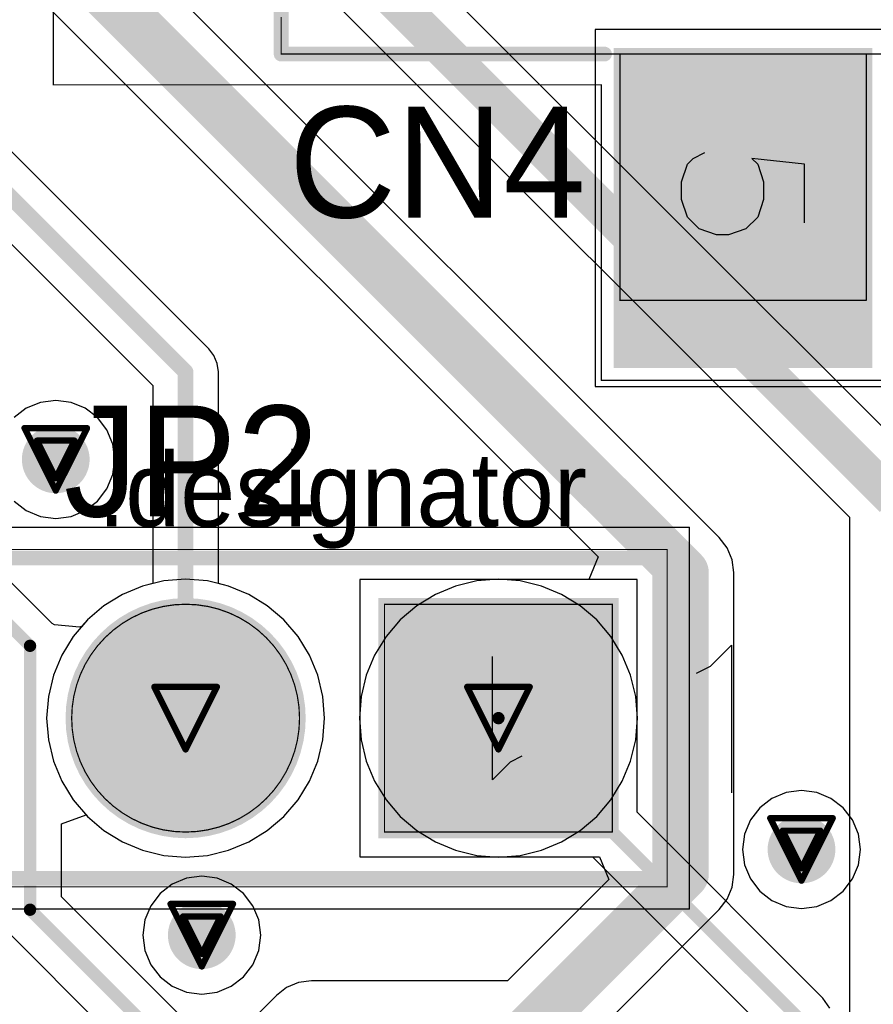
# Model space of a CAD drawing. Header units: millimetres. Extents: x 138 to 555, y 26 to 334.
# Tile 452 of 656: x 230.7 to 237.63, y 287.79 to 295.79. Entities that reach past the tile are written whole.
import ezdxf

# ---------------------------------------------------------------- set-up
doc = ezdxf.new("R2010")
doc.units = ezdxf.units.MM
for name, color, linetype in [('BottomLayer', 5, 'Continuous'), ('BottomSolder', 6, 'Continuous'), ('DrillDrawing', 1, 'Continuous'), ('Mechanical20', 56, 'Continuous'), ('Mechanical27', 56, 'Continuous'), ('MidLayer1', 16, 'Continuous'), ('MidLayer2', 76, 'Continuous'), ('MidLayer3', 90, 'Continuous'), ('MidLayer4', 156, 'Continuous'), ('MultiLayer', 9, 'Continuous'), ('PadHoleLayer', 156, 'Continuous'), ('TopLayer', 1, 'Continuous'), ('TopOverlay', 2, 'Continuous'), ('TopPaste', 8, 'Continuous'), ('TopSolder', 216, 'Continuous'), ('ViaHoleLayer', 16, 'Continuous')]:
    doc.layers.add(name, color=color, linetype=linetype)

# ---------------------------------------------------------------- blocks, each defined once
blk = doc.blocks.new('CON_SAMTEC_TSW_103_07_F_S_797')
at = {"layer": 'BottomLayer', "const_width": 0.925}
for points in [[(-0.4625, 0, 1), (0.4625, 0, 1)], [(2.0775, 0, 1), (3.0025, 0, 1)]]:
    blk.add_lwpolyline(points, format="xyb", close=True, dxfattribs=at)
at = {"layer": 'BottomLayer'}
blk.add_solid([(-3.465, -0.925), (-1.615, -0.925), (-3.465, 0.925), (-1.615, 0.925)], dxfattribs=at)
at = {"layer": 'BottomSolder', "const_width": 0.975}
for points in [[(-0.4875, 0, 1), (0.4875, 0, 1)], [(2.0525, 0, 1), (3.0275, 0, 1)]]:
    blk.add_lwpolyline(points, format="xyb", close=True, dxfattribs=at)
at = {"layer": 'BottomSolder'}
blk.add_solid([(-3.515, -0.975), (-1.565, -0.975), (-3.515, 0.975), (-1.565, 0.975)], dxfattribs=at)
at = {"layer": 'Mechanical20', "const_width": 0.01}
for points in [[(-4.09, 1.55), (-4.09, -1.55)], [(4.09, 1.55), (-4.09, 1.55)], [(4.09, 1.55), (4.09, -1.55)], [(4.09, -1.55), (-4.09, -1.55)]]:
    blk.add_lwpolyline(points, dxfattribs=at)
at = {"layer": 'Mechanical20', "const_width": 0.005}
for points in [[(-4.0925, 1.55, 1), (-4.0875, 1.55, 1)], [(-4.0925, 1.55, 1), (-4.0875, 1.55, 1)], [(4.0875, 1.55, 1), (4.0925, 1.55, 1)], [(4.0875, 1.55, 1), (4.0925, 1.55, 1)], [(-4.0925, -1.55, 1), (-4.0875, -1.55, 1)], [(-4.0925, -1.55, 1), (-4.0875, -1.55, 1)], [(4.0875, -1.55, 1), (4.0925, -1.55, 1)], [(4.0875, -1.55, 1), (4.0925, -1.55, 1)]]:
    blk.add_lwpolyline(points, format="xyb", close=True, dxfattribs=at)
at = {"layer": 'Mechanical27'}
for p, q in [((-2.6348, 0.357), (-2.492, 0.4998)), ((-2.492, 0.4998), (-2.492, -0.5)), ((-2.73, 0.3094), (-2.6348, 0.357))]:
    blk.add_line(p, q, dxfattribs=at)
at = {"layer": 'Mechanical27', "const_width": 0.01}
for points in [[(-3.91, 1.37), (-3.91, -1.37)], [(3.91, 1.37), (-3.91, 1.37)], [(3.91, 1.37), (3.91, -1.37)], [(-1.615, 0.925), (-3.465, 0.925)], [(-3.465, 0.925), (-3.465, -0.925)], [(-1.615, 0.925), (-1.615, -0.925)], [(-1.615, -0.925), (-3.465, -0.925)], [(3.91, -1.37), (-3.91, -1.37)]]:
    blk.add_lwpolyline(points, dxfattribs=at)
at = {"layer": 'Mechanical27'}
for points, const_width in [([(-3.9125, 1.37, 1), (-3.9075, 1.37, 1)], 0.005), ([(-3.9125, 1.37, 1), (-3.9075, 1.37, 1)], 0.005), ([(3.9075, 1.37, 1), (3.9125, 1.37, 1)], 0.005), ([(3.9075, 1.37, 1), (3.9125, 1.37, 1)], 0.005), ([(-3.4675, 0.925, 1), (-3.4625, 0.925, 1)], 0.005), ([(-3.4675, 0.925, 1), (-3.4625, 0.925, 1)], 0.005), ([(-1.6175, 0.925, 1), (-1.6125, 0.925, 1)], 0.005), ([(-1.6175, 0.925, 1), (-1.6125, 0.925, 1)], 0.005), ([(0.925, 0, 1), (-0.925, 0, 1)], 0.01), ([(3.465, 0, 1), (1.615, 0, 1)], 0.01), ([(-0.9275, 0, 1), (-0.9225, 0, 1)], 0.005), ([(0.9225, 0, 1), (0.9275, 0, 1)], 0.005), ([(1.6125, 0, 1), (1.6175, 0, 1)], 0.005), ([(3.4625, 0, 1), (3.4675, 0, 1)], 0.005), ([(-3.4675, -0.925, 1), (-3.4625, -0.925, 1)], 0.005), ([(-3.4675, -0.925, 1), (-3.4625, -0.925, 1)], 0.005), ([(-1.6175, -0.925, 1), (-1.6125, -0.925, 1)], 0.005), ([(-1.6175, -0.925, 1), (-1.6125, -0.925, 1)], 0.005), ([(-3.9125, -1.37, 1), (-3.9075, -1.37, 1)], 0.005), ([(-3.9125, -1.37, 1), (-3.9075, -1.37, 1)], 0.005), ([(3.9075, -1.37, 1), (3.9125, -1.37, 1)], 0.005), ([(3.9075, -1.37, 1), (3.9125, -1.37, 1)], 0.005)]:
    blk.add_lwpolyline(points, format="xyb", close=True, dxfattribs=dict(at, const_width=const_width))
at = {"layer": 'MidLayer1', "const_width": 0.925}
for points in [[(-3.0025, 0, 1), (-2.0775, 0, 1)], [(-0.4625, 0, 1), (0.4625, 0, 1)], [(2.0775, 0, 1), (3.0025, 0, 1)]]:
    blk.add_lwpolyline(points, format="xyb", close=True, dxfattribs=at)
at = {"layer": 'MidLayer2', "const_width": 0.925}
for points in [[(-3.0025, 0, 1), (-2.0775, 0, 1)], [(-0.4625, 0, 1), (0.4625, 0, 1)], [(2.0775, 0, 1), (3.0025, 0, 1)]]:
    blk.add_lwpolyline(points, format="xyb", close=True, dxfattribs=at)
at = {"layer": 'MidLayer3', "const_width": 0.925}
for points in [[(-3.0025, 0, 1), (-2.0775, 0, 1)], [(-0.4625, 0, 1), (0.4625, 0, 1)], [(2.0775, 0, 1), (3.0025, 0, 1)]]:
    blk.add_lwpolyline(points, format="xyb", close=True, dxfattribs=at)
at = {"layer": 'MidLayer4', "const_width": 0.925}
for points in [[(-3.0025, 0, 1), (-2.0775, 0, 1)], [(-0.4625, 0, 1), (0.4625, 0, 1)], [(2.0775, 0, 1), (3.0025, 0, 1)]]:
    blk.add_lwpolyline(points, format="xyb", close=True, dxfattribs=at)
at = {"layer": 'MultiLayer', "const_width": 0.925}
for points in [[(-0.4625, 0, 1), (0.4625, 0, 1)], [(2.0775, 0, 1), (3.0025, 0, 1)]]:
    blk.add_lwpolyline(points, format="xyb", close=True, dxfattribs=at)
at = {"layer": 'PadHoleLayer', "const_width": 0.5}
for points in [[(-2.79, 0, 1), (-2.29, 0, 1)], [(-0.25, 0, 1), (0.25, 0, 1)], [(2.29, 0, 1), (2.79, 0, 1)]]:
    blk.add_lwpolyline(points, format="xyb", close=True, dxfattribs=at)
at = {"layer": 'TopLayer', "const_width": 0.925}
for points in [[(-0.4625, 0, 1), (0.4625, 0, 1)], [(2.0775, 0, 1), (3.0025, 0, 1)]]:
    blk.add_lwpolyline(points, format="xyb", close=True, dxfattribs=at)
at = {"layer": 'TopLayer'}
blk.add_solid([(-3.465, -0.925), (-1.615, -0.925), (-3.465, 0.925), (-1.615, 0.925)], dxfattribs=at)
at = {"layer": 'TopOverlay'}
for p, q in [((-4.4326, -0.5927), (-4.4326, 0.6071)), ((-4.147, -0.3641), (-4.2613, -0.4213)), ((-4.2613, -0.4213), (-4.4326, -0.5927))]:
    blk.add_line(p, q, dxfattribs=at)
at = {"layer": 'TopOverlay', "const_width": 0.12}
for points in [[(-3.85, 1.3), (-3.85, -1.3)], [(3.85, 1.3), (-3.85, 1.3)], [(3.85, 1.3), (3.85, -1.3)], [(3.85, -1.3), (-3.85, -1.3)]]:
    blk.add_lwpolyline(points, dxfattribs=at)
at = {"layer": 'TopOverlay', "const_width": 0.06}
for points in [[(-3.88, 1.3, 1), (-3.82, 1.3, 1)], [(-3.88, 1.3, 1), (-3.82, 1.3, 1)], [(3.82, 1.3, 1), (3.88, 1.3, 1)], [(3.82, 1.3, 1), (3.88, 1.3, 1)], [(-3.88, -1.3, 1), (-3.82, -1.3, 1)], [(-3.88, -1.3, 1), (-3.82, -1.3, 1)], [(3.82, -1.3, 1), (3.88, -1.3, 1)], [(3.82, -1.3, 1), (3.88, -1.3, 1)]]:
    blk.add_lwpolyline(points, format="xyb", close=True, dxfattribs=at)
at = {"layer": 'TopSolder', "const_width": 0.975}
for points in [[(-0.4875, 0, 1), (0.4875, 0, 1)], [(2.0525, 0, 1), (3.0275, 0, 1)]]:
    blk.add_lwpolyline(points, format="xyb", close=True, dxfattribs=at)
at = {"layer": 'TopSolder'}
blk.add_solid([(-3.515, -0.975), (-1.565, -0.975), (-3.515, 0.975), (-1.565, 0.975)], dxfattribs=at)
blk = doc.blocks.new('CON_PHONE_JACK_3P5_HY_PJ3028B_807')
at = {"layer": 'Mechanical20', "const_width": 0.01}
for points in [[(18.65, -0.125), (18.65, 1.9)], [(18.65, -0.4), (18.65, -0.125)], [(16.25, -4.85), (16.25, -0.4)], [(18.65, -0.4), (16.25, -0.4)], [(16.25, -4.85), (-1.05, -4.85)]]:
    blk.add_lwpolyline(points, dxfattribs=at)
at = {"layer": 'Mechanical20', "const_width": 0.005}
for points in [[(18.6475, -0.125, 1), (18.6525, -0.125, 1)], [(18.6475, -0.125, 1), (18.6525, -0.125, 1)], [(16.2475, -0.4, 1), (16.2525, -0.4, 1)], [(16.2475, -0.4, 1), (16.2525, -0.4, 1)], [(18.6475, -0.4, 1), (18.6525, -0.4, 1)], [(18.6475, -0.4, 1), (18.6525, -0.4, 1)], [(16.2475, -4.85, 1), (16.2525, -4.85, 1)], [(16.2475, -4.85, 1), (16.2525, -4.85, 1)]]:
    blk.add_lwpolyline(points, format="xyb", close=True, dxfattribs=at)
at = {"layer": 'Mechanical27'}
for p, q in [((16.8952, 1.2498), (16.8476, 0.8213)), ((17.3713, 1.2498), (16.8952, 1.2498)), ((16.8952, 0.8689), (17.038, 0.9165)), ((17.038, 0.9165), (17.1809, 0.9165)), ((17.1809, 0.9165), (17.3237, 0.8689)), ((16.8476, 0.8213), (16.8952, 0.8689)), ((17.3237, 0.8689), (17.4189, 0.7737)), ((17.4189, 0.7737), (17.4665, 0.6309)), ((17.4665, 0.6309), (17.4665, 0.5357)), ((17.4665, 0.5357), (17.4189, 0.3928)), ((16.8476, 0.3452), (16.8, 0.4404)), ((16.8952, 0.2976), (16.8476, 0.3452)), ((17.4189, 0.3928), (17.3237, 0.2976)), ((17.038, 0.25), (16.8952, 0.2976)), ((17.1809, 0.25), (17.038, 0.25)), ((17.3237, 0.2976), (17.1809, 0.25))]:
    blk.add_line(p, q, dxfattribs=at)
at = {"layer": 'Mechanical27', "const_width": 0.01}
for points in [[(16, -3), (16, 2.5)], [(18, 1.75), (16, 1.75)], [(18, -0.25), (18, 1.75)], [(18, -0.25), (16, -0.25)], [(16, -3), (15.7, -3)]]:
    blk.add_lwpolyline(points, dxfattribs=at)
at = {"layer": 'Mechanical27', "const_width": 0.005}
for points in [[(15.9975, 1.75, 1), (16.0025, 1.75, 1)], [(17.9975, 1.75, 1), (18.0025, 1.75, 1)], [(17.9975, 1.75, 1), (18.0025, 1.75, 1)], [(15.9975, -0.25, 1), (16.0025, -0.25, 1)], [(17.9975, -0.25, 1), (18.0025, -0.25, 1)], [(17.9975, -0.25, 1), (18.0025, -0.25, 1)], [(15.9975, -3, 1), (16.0025, -3, 1)], [(15.9975, -3, 1), (16.0025, -3, 1)]]:
    blk.add_lwpolyline(points, format="xyb", close=True, dxfattribs=at)
at = {"layer": 'TopLayer'}
blk.add_solid([(18.5, -0.25), (18.5, 1.75), (16, -0.25), (16, 1.75)], dxfattribs=at)
at = {"layer": 'TopOverlay', "const_width": 0.12}
for points in [[(16, -3), (16, -0.375)], [(16, -3), (14.325, -3)]]:
    blk.add_lwpolyline(points, dxfattribs=at)
at = {"layer": 'TopOverlay', "const_width": 0.06}
for points in [[(15.97, -0.375, 1), (16.03, -0.375, 1)], [(15.97, -3, 1), (16.03, -3, 1)], [(15.97, -3, 1), (16.03, -3, 1)]]:
    blk.add_lwpolyline(points, format="xyb", close=True, dxfattribs=at)
at = {"layer": 'TopPaste'}
blk.add_solid([(18.5, -0.25), (18.5, 1.75), (16, -0.25), (16, 1.75)], dxfattribs=at)
at = {"layer": 'TopSolder'}
blk.add_solid([(18.55, -0.3), (18.55, 1.8), (15.95, -0.3), (15.95, 1.8)], dxfattribs=at)

msp = doc.modelspace()

# ---------------------------------------------------------------- linework, layer by layer
at = {"layer": 'BottomLayer'}
for p, q in [((236.3776, 291.5815), (229.6507, 298.3084)), ((228.962, 297.856), (235.3937, 291.4242)), ((238.0371, 292.1436), (233.5395, 296.6412)), ((233.0403, 296.142), (237.4345, 291.7478)), ((237.4345, 291.7478), (237.4345, 285.3606)), ((236.4417, 291.4979), (236.3776, 291.5815)), ((236.482, 291.4006), (236.4417, 291.4979)), ((235.3937, 291.4242), (235.3172, 291.2395)), ((236.4958, 291.2962), (236.482, 291.4006)), ((231.8681, 291.229), (231.6959, 291.1877)), ((232.0446, 291.2429), (231.8681, 291.229)), ((232.2212, 291.229), (232.0446, 291.2429)), ((232.3934, 291.1877), (232.2212, 291.229)), ((235.3172, 291.2395), (233.4596, 291.2395)), ((233.4596, 291.2395), (233.4596, 288.9895)), ((236.4958, 288.8451), (236.4958, 291.2962)), ((231.6959, 291.1877), (231.5323, 291.1199)), ((232.557, 291.1199), (232.3934, 291.1877)), ((231.5323, 291.1199), (231.3813, 291.0274)), ((232.708, 291.0274), (232.557, 291.1199)), ((231.3813, 291.0274), (231.2467, 290.9124)), ((232.8426, 290.9124), (232.708, 291.0274)), ((231.2467, 290.9124), (231.1317, 290.7778)), ((232.9576, 290.7778), (232.8426, 290.9124)), ((231.1317, 290.7778), (231.0392, 290.6268)), ((233.0501, 290.6268), (232.9576, 290.7778)), ((231.0392, 290.6268), (230.9714, 290.4632)), ((233.1179, 290.4632), (233.0501, 290.6268)), ((230.9714, 290.4632), (230.9301, 290.291)), ((233.1592, 290.291), (233.1179, 290.4632)), ((230.9301, 290.291), (230.9162, 290.1145)), ((233.1731, 290.1145), (233.1592, 290.291)), ((230.9162, 290.1145), (230.9301, 289.9379)), ((233.1592, 289.9379), (233.1731, 290.1145)), ((230.9301, 289.9379), (230.9714, 289.7657)), ((233.1179, 289.7657), (233.1592, 289.9379)), ((230.9714, 289.7657), (231.0392, 289.6021)), ((233.0501, 289.6021), (233.1179, 289.7657)), ((231.0392, 289.6021), (231.1317, 289.4511)), ((232.9576, 289.4511), (233.0501, 289.6021)), ((231.1317, 289.4511), (231.2467, 289.3165)), ((232.8426, 289.3165), (232.9576, 289.4511)), ((231.2467, 289.3165), (231.3813, 289.2015)), ((232.708, 289.2015), (232.8426, 289.3165)), ((231.3813, 289.2015), (231.5323, 289.109)), ((232.557, 289.109), (232.708, 289.2015)), ((231.5323, 289.109), (231.6959, 289.0412)), ((232.3934, 289.0412), (232.557, 289.109)), ((231.6959, 289.0412), (231.8681, 288.9999)), ((231.8681, 288.9999), (232.0446, 288.986)), ((232.0446, 288.986), (232.2212, 288.9999)), ((232.2212, 288.9999), (232.3934, 289.0412)), ((233.4596, 288.9895), (235.4048, 288.9895)), ((235.4048, 288.9895), (235.4813, 288.8047)), ((236.482, 288.7407), (236.4958, 288.8451)), ((235.4813, 288.8047), (234.6582, 287.9816)), ((236.4417, 288.6434), (236.482, 288.7407)), ((236.3776, 288.5598), (236.4417, 288.6434)), ((235.1106, 287.2928), (236.3776, 288.5598)), ((232.9621, 287.9678), (232.8648, 287.9275)), ((233.0666, 287.9816), (232.9621, 287.9678)), ((234.6582, 287.9816), (233.0666, 287.9816)), ((232.7813, 287.8634), (231.7594, 286.8415)), ((232.8648, 287.9275), (232.7813, 287.8634))]:
    msp.add_line(p, q, dxfattribs=at)
for points, const_width in [([(229.2473, 298.1413), (236.0923, 291.2962)], 0.4), ([(233.0358, 296.6457), (237.7875, 291.894)], 0.3), ([(236.0923, 288.8451), (236.0923, 291.2962)], 0.4), ([(234.8253, 287.5781), (236.0923, 288.8451)], 0.4)]:
    msp.add_lwpolyline(points, dxfattribs=dict(at, const_width=const_width))
for points, const_width in [([(230.8528, 292.216, 1), (231.1278, 292.216, 1)], 0.275), ([(235.9923, 291.2962, 1), (236.1923, 291.2962, 1)], 0.2), ([(235.9923, 291.2962, 1), (236.1923, 291.2962, 1)], 0.2), ([(236.9074, 289.0483, 1), (237.1824, 289.0483, 1)], 0.275), ([(235.9923, 288.8451, 1), (236.1923, 288.8451, 1)], 0.2), ([(235.9923, 288.8451, 1), (236.1923, 288.8451, 1)], 0.2), ([(232.0384, 288.3518, 1), (232.3134, 288.3518, 1)], 0.275)]:
    msp.add_lwpolyline(points, format="xyb", close=True, dxfattribs=dict(at, const_width=const_width))
at = {"layer": 'DrillDrawing', "const_width": 0.0508}
for points in [[(230.7363, 292.47), (231.2443, 292.47)], [(230.7363, 292.47), (230.9903, 291.962)], [(230.9903, 291.962), (231.2443, 292.47)], [(230.8379, 292.3684), (231.1427, 292.3684)], [(230.8379, 292.3684), (230.9903, 292.0636)], [(230.9903, 292.0636), (231.1427, 292.3684)], [(231.7906, 290.3685), (232.2986, 290.3685)], [(231.7906, 290.3685), (232.0446, 289.8605)], [(232.0446, 289.8605), (232.2986, 290.3685)], [(234.3306, 290.3685), (234.8386, 290.3685)], [(234.3306, 290.3685), (234.5846, 289.8605)], [(234.5846, 289.8605), (234.8386, 290.3685)], [(236.7909, 289.3023), (237.2989, 289.3023)], [(236.7909, 289.3023), (237.0449, 288.7943)], [(237.0449, 288.7943), (237.2989, 289.3023)], [(236.8925, 289.2007), (237.1973, 289.2007)], [(236.8925, 289.2007), (237.0449, 288.8959)], [(237.0449, 288.8959), (237.1973, 289.2007)], [(231.9219, 288.6058), (232.4299, 288.6058)], [(231.9219, 288.6058), (232.1759, 288.0978)], [(232.1759, 288.0978), (232.4299, 288.6058)], [(232.0235, 288.5042), (232.3283, 288.5042)], [(232.0235, 288.5042), (232.1759, 288.1994)], [(232.1759, 288.1994), (232.3283, 288.5042)]]:
    msp.add_lwpolyline(points, dxfattribs=at)
at = {"layer": 'DrillDrawing', "const_width": 0.0254}
for points in [[(230.7236, 292.47, 1), (230.749, 292.47, 1)], [(230.7236, 292.47, 1), (230.749, 292.47, 1)], [(231.2316, 292.47, 1), (231.257, 292.47, 1)], [(231.2316, 292.47, 1), (231.257, 292.47, 1)], [(230.8252, 292.3684, 1), (230.8506, 292.3684, 1)], [(230.8252, 292.3684, 1), (230.8506, 292.3684, 1)], [(231.13, 292.3684, 1), (231.1554, 292.3684, 1)], [(231.13, 292.3684, 1), (231.1554, 292.3684, 1)], [(230.9776, 292.0636, 1), (231.003, 292.0636, 1)], [(230.9776, 292.0636, 1), (231.003, 292.0636, 1)], [(230.9776, 291.962, 1), (231.003, 291.962, 1)], [(230.9776, 291.962, 1), (231.003, 291.962, 1)], [(231.7779, 290.3685, 1), (231.8033, 290.3685, 1)], [(231.7779, 290.3685, 1), (231.8033, 290.3685, 1)], [(232.2859, 290.3685, 1), (232.3113, 290.3685, 1)], [(232.2859, 290.3685, 1), (232.3113, 290.3685, 1)], [(234.3179, 290.3685, 1), (234.3433, 290.3685, 1)], [(234.3179, 290.3685, 1), (234.3433, 290.3685, 1)], [(234.8259, 290.3685, 1), (234.8513, 290.3685, 1)], [(234.8259, 290.3685, 1), (234.8513, 290.3685, 1)], [(232.0319, 289.8605, 1), (232.0573, 289.8605, 1)], [(232.0319, 289.8605, 1), (232.0573, 289.8605, 1)], [(234.5719, 289.8605, 1), (234.5973, 289.8605, 1)], [(234.5719, 289.8605, 1), (234.5973, 289.8605, 1)], [(236.7782, 289.3023, 1), (236.8036, 289.3023, 1)], [(236.7782, 289.3023, 1), (236.8036, 289.3023, 1)], [(237.2862, 289.3023, 1), (237.3116, 289.3023, 1)], [(237.2862, 289.3023, 1), (237.3116, 289.3023, 1)], [(236.8798, 289.2007, 1), (236.9052, 289.2007, 1)], [(236.8798, 289.2007, 1), (236.9052, 289.2007, 1)], [(237.1846, 289.2007, 1), (237.21, 289.2007, 1)], [(237.1846, 289.2007, 1), (237.21, 289.2007, 1)], [(237.0322, 288.8959, 1), (237.0576, 288.8959, 1)], [(237.0322, 288.8959, 1), (237.0576, 288.8959, 1)], [(237.0322, 288.7943, 1), (237.0576, 288.7943, 1)], [(237.0322, 288.7943, 1), (237.0576, 288.7943, 1)], [(231.9092, 288.6058, 1), (231.9346, 288.6058, 1)], [(231.9092, 288.6058, 1), (231.9346, 288.6058, 1)], [(232.4172, 288.6058, 1), (232.4426, 288.6058, 1)], [(232.4172, 288.6058, 1), (232.4426, 288.6058, 1)], [(232.0108, 288.5042, 1), (232.0362, 288.5042, 1)], [(232.0108, 288.5042, 1), (232.0362, 288.5042, 1)], [(232.3156, 288.5042, 1), (232.341, 288.5042, 1)], [(232.3156, 288.5042, 1), (232.341, 288.5042, 1)], [(232.1632, 288.1994, 1), (232.1886, 288.1994, 1)], [(232.1632, 288.1994, 1), (232.1886, 288.1994, 1)], [(232.1632, 288.0978, 1), (232.1886, 288.0978, 1)], [(232.1632, 288.0978, 1), (232.1886, 288.0978, 1)]]:
    msp.add_lwpolyline(points, format="xyb", close=True, dxfattribs=at)
at = {"layer": 'MidLayer1'}
for p, q in [((230.8663, 292.6788), (230.7507, 292.6309)), ((230.9903, 292.6951), (230.8663, 292.6788)), ((231.1143, 292.6788), (230.9903, 292.6951)), ((231.2298, 292.6309), (231.1143, 292.6788)), ((230.7507, 292.6309), (230.6515, 292.5548)), ((231.3291, 292.5548), (231.2298, 292.6309)), ((231.4052, 292.4556), (231.3291, 292.5548)), ((231.4531, 292.34), (231.4052, 292.4556)), ((231.4694, 292.216), (231.4531, 292.34)), ((231.4531, 292.092), (231.4694, 292.216)), ((231.4052, 291.9765), (231.4531, 292.092)), ((231.3291, 291.8773), (231.4052, 291.9765)), ((230.6515, 291.8773), (230.7507, 291.8011)), ((231.2298, 291.8011), (231.3291, 291.8773)), ((230.7507, 291.8011), (230.8663, 291.7533)), ((231.1143, 291.7533), (231.2298, 291.8011)), ((230.8663, 291.7533), (230.9903, 291.7369)), ((230.9903, 291.7369), (231.1143, 291.7533)), ((231.8681, 291.229), (231.6959, 291.1877)), ((232.0446, 291.2429), (231.8681, 291.229)), ((232.2212, 291.229), (232.0446, 291.2429)), ((232.3934, 291.1877), (232.2212, 291.229)), ((234.4081, 291.229), (234.2359, 291.1877)), ((234.5846, 291.2429), (234.4081, 291.229)), ((234.7612, 291.229), (234.5846, 291.2429)), ((234.9334, 291.1877), (234.7612, 291.229)), ((231.6959, 291.1877), (231.5323, 291.1199)), ((232.557, 291.1199), (232.3934, 291.1877)), ((234.2359, 291.1877), (234.0723, 291.1199)), ((235.097, 291.1199), (234.9334, 291.1877)), ((231.5323, 291.1199), (231.3813, 291.0274)), ((232.708, 291.0274), (232.557, 291.1199)), ((234.0723, 291.1199), (233.9213, 291.0274)), ((235.248, 291.0274), (235.097, 291.1199)), ((231.3813, 291.0274), (231.2467, 290.9124)), ((232.8426, 290.9124), (232.708, 291.0274)), ((233.9213, 291.0274), (233.7867, 290.9124)), ((235.3826, 290.9124), (235.248, 291.0274)), ((231.2467, 290.9124), (231.1317, 290.7778)), ((232.9576, 290.7778), (232.8426, 290.9124)), ((233.7867, 290.9124), (233.6717, 290.7778)), ((235.4976, 290.7778), (235.3826, 290.9124)), ((231.1317, 290.7778), (231.0392, 290.6268)), ((233.0501, 290.6268), (232.9576, 290.7778)), ((233.6717, 290.7778), (233.5792, 290.6268)), ((235.5901, 290.6268), (235.4976, 290.7778)), ((231.0392, 290.6268), (230.9714, 290.4632)), ((233.1179, 290.4632), (233.0501, 290.6268)), ((233.5792, 290.6268), (233.5114, 290.4632)), ((235.6579, 290.4632), (235.5901, 290.6268)), ((230.9714, 290.4632), (230.9301, 290.291)), ((233.1592, 290.291), (233.1179, 290.4632)), ((233.5114, 290.4632), (233.4701, 290.291)), ((235.6992, 290.291), (235.6579, 290.4632)), ((230.9301, 290.291), (230.9162, 290.1145)), ((233.1731, 290.1145), (233.1592, 290.291)), ((233.4701, 290.291), (233.4562, 290.1145)), ((235.7131, 290.1145), (235.6992, 290.291)), ((230.9162, 290.1145), (230.9301, 289.9379)), ((233.1592, 289.9379), (233.1731, 290.1145)), ((233.4562, 290.1145), (233.4701, 289.9379)), ((235.6992, 289.9379), (235.7131, 290.1145)), ((230.9301, 289.9379), (230.9714, 289.7657)), ((233.1179, 289.7657), (233.1592, 289.9379)), ((233.4701, 289.9379), (233.5114, 289.7657)), ((235.6579, 289.7657), (235.6992, 289.9379)), ((230.9714, 289.7657), (231.0392, 289.6021)), ((233.0501, 289.6021), (233.1179, 289.7657)), ((233.5114, 289.7657), (233.5792, 289.6021)), ((235.5901, 289.6021), (235.6579, 289.7657)), ((231.0392, 289.6021), (231.1317, 289.4511)), ((232.9576, 289.4511), (233.0501, 289.6021)), ((233.5792, 289.6021), (233.6717, 289.4511)), ((235.4976, 289.4511), (235.5901, 289.6021)), ((236.8054, 289.4632), (236.7061, 289.387)), ((236.9209, 289.511), (236.8054, 289.4632)), ((237.0449, 289.5274), (236.9209, 289.511)), ((237.1689, 289.511), (237.0449, 289.5274)), ((237.2845, 289.4632), (237.1689, 289.511)), ((237.3837, 289.387), (237.2845, 289.4632)), ((231.1317, 289.4511), (231.2467, 289.3165)), ((232.8426, 289.3165), (232.9576, 289.4511)), ((233.6717, 289.4511), (233.7867, 289.3165)), ((235.3826, 289.3165), (235.4976, 289.4511)), ((236.7061, 289.387), (236.63, 289.2878)), ((237.4598, 289.2878), (237.3837, 289.387)), ((231.2467, 289.3165), (231.3813, 289.2015)), ((232.708, 289.2015), (232.8426, 289.3165)), ((233.7867, 289.3165), (233.9213, 289.2015)), ((235.248, 289.2015), (235.3826, 289.3165)), ((236.63, 289.2878), (236.5821, 289.1723)), ((237.5077, 289.1723), (237.4598, 289.2878)), ((231.3813, 289.2015), (231.5323, 289.109)), ((232.557, 289.109), (232.708, 289.2015)), ((233.9213, 289.2015), (234.0723, 289.109)), ((235.097, 289.109), (235.248, 289.2015)), ((236.5821, 289.1723), (236.5658, 289.0483)), ((237.524, 289.0483), (237.5077, 289.1723)), ((231.5323, 289.109), (231.6959, 289.0412)), ((232.3934, 289.0412), (232.557, 289.109)), ((234.0723, 289.109), (234.2359, 289.0412)), ((234.9334, 289.0412), (235.097, 289.109)), ((231.6959, 289.0412), (231.8681, 288.9999)), ((231.8681, 288.9999), (232.0446, 288.986)), ((232.0446, 288.986), (232.2212, 288.9999)), ((232.2212, 288.9999), (232.3934, 289.0412)), ((234.2359, 289.0412), (234.4081, 288.9999)), ((234.4081, 288.9999), (234.5846, 288.986)), ((234.5846, 288.986), (234.7612, 288.9999)), ((234.7612, 288.9999), (234.9334, 289.0412)), ((236.5658, 289.0483), (236.5821, 288.9243)), ((237.5077, 288.9243), (237.524, 289.0483)), ((236.5821, 288.9243), (236.63, 288.8087)), ((237.4598, 288.8087), (237.5077, 288.9243)), ((232.1759, 288.8309), (232.0519, 288.8146)), ((232.2999, 288.8146), (232.1759, 288.8309)), ((231.9363, 288.7667), (231.8371, 288.6906)), ((232.0519, 288.8146), (231.9363, 288.7667)), ((232.4154, 288.7667), (232.2999, 288.8146)), ((232.5147, 288.6906), (232.4154, 288.7667)), ((236.63, 288.8087), (236.7061, 288.7095)), ((237.3837, 288.7095), (237.4598, 288.8087)), ((231.8371, 288.6906), (231.761, 288.5913)), ((232.5908, 288.5913), (232.5147, 288.6906)), ((236.7061, 288.7095), (236.8054, 288.6334)), ((237.2845, 288.6334), (237.3837, 288.7095)), ((231.761, 288.5913), (231.7131, 288.4758)), ((232.6387, 288.4758), (232.5908, 288.5913)), ((236.8054, 288.6334), (236.9209, 288.5855)), ((236.9209, 288.5855), (237.0449, 288.5692)), ((237.0449, 288.5692), (237.1689, 288.5855)), ((237.1689, 288.5855), (237.2845, 288.6334)), ((231.7131, 288.4758), (231.6968, 288.3518)), ((232.655, 288.3518), (232.6387, 288.4758)), ((231.6968, 288.3518), (231.7131, 288.2278)), ((232.6387, 288.2278), (232.655, 288.3518)), ((231.7131, 288.2278), (231.761, 288.1122)), ((232.5908, 288.1122), (232.6387, 288.2278)), ((231.761, 288.1122), (231.8371, 288.013)), ((232.5147, 288.013), (232.5908, 288.1122)), ((231.8371, 288.013), (231.9363, 287.9369)), ((232.4154, 287.9369), (232.5147, 288.013)), ((231.9363, 287.9369), (232.0519, 287.889)), ((232.0519, 287.889), (232.1759, 287.8727)), ((232.1759, 287.8727), (232.2999, 287.889)), ((232.2999, 287.889), (232.4154, 287.9369))]:
    msp.add_line(p, q, dxfattribs=at)
at = {"layer": 'MidLayer1', "const_width": 0.275}
for points in [[(230.8528, 292.216, 1), (231.1278, 292.216, 1)], [(236.9074, 289.0483, 1), (237.1824, 289.0483, 1)], [(232.0384, 288.3518, 1), (232.3134, 288.3518, 1)]]:
    msp.add_lwpolyline(points, format="xyb", close=True, dxfattribs=at)
at = {"layer": 'MidLayer2'}
for p, q in [((231.8681, 291.229), (231.6959, 291.1877)), ((232.0446, 291.2429), (231.8681, 291.229)), ((232.2212, 291.229), (232.0446, 291.2429)), ((232.3934, 291.1877), (232.2212, 291.229)), ((234.4081, 291.229), (234.2359, 291.1877)), ((234.5846, 291.2429), (234.4081, 291.229)), ((234.7612, 291.229), (234.5846, 291.2429)), ((234.9334, 291.1877), (234.7612, 291.229)), ((231.6959, 291.1877), (231.5323, 291.1199)), ((232.557, 291.1199), (232.3934, 291.1877)), ((234.2359, 291.1877), (234.0723, 291.1199)), ((235.097, 291.1199), (234.9334, 291.1877)), ((231.5323, 291.1199), (231.3813, 291.0274)), ((232.708, 291.0274), (232.557, 291.1199)), ((234.0723, 291.1199), (233.9213, 291.0274)), ((235.248, 291.0274), (235.097, 291.1199)), ((231.3813, 291.0274), (231.2467, 290.9124)), ((232.8426, 290.9124), (232.708, 291.0274)), ((233.9213, 291.0274), (233.7867, 290.9124)), ((235.3826, 290.9124), (235.248, 291.0274)), ((231.2467, 290.9124), (231.1317, 290.7778)), ((232.9576, 290.7778), (232.8426, 290.9124)), ((233.7867, 290.9124), (233.6717, 290.7778)), ((235.4976, 290.7778), (235.3826, 290.9124)), ((231.1317, 290.7778), (231.0392, 290.6268)), ((233.0501, 290.6268), (232.9576, 290.7778)), ((233.6717, 290.7778), (233.5792, 290.6268)), ((235.5901, 290.6268), (235.4976, 290.7778)), ((231.0392, 290.6268), (230.9714, 290.4632)), ((233.1179, 290.4632), (233.0501, 290.6268)), ((233.5792, 290.6268), (233.5114, 290.4632)), ((235.6579, 290.4632), (235.5901, 290.6268)), ((230.9714, 290.4632), (230.9301, 290.291)), ((233.1592, 290.291), (233.1179, 290.4632)), ((233.5114, 290.4632), (233.4701, 290.291)), ((235.6992, 290.291), (235.6579, 290.4632)), ((230.9301, 290.291), (230.9162, 290.1145)), ((233.1731, 290.1145), (233.1592, 290.291)), ((233.4701, 290.291), (233.4562, 290.1145)), ((235.7131, 290.1145), (235.6992, 290.291)), ((230.9162, 290.1145), (230.9301, 289.9379)), ((233.1592, 289.9379), (233.1731, 290.1145)), ((233.4562, 290.1145), (233.4701, 289.9379)), ((235.6992, 289.9379), (235.7131, 290.1145)), ((230.9301, 289.9379), (230.9714, 289.7657)), ((233.1179, 289.7657), (233.1592, 289.9379)), ((233.4701, 289.9379), (233.5114, 289.7657)), ((235.6579, 289.7657), (235.6992, 289.9379)), ((230.9714, 289.7657), (231.0392, 289.6021)), ((233.0501, 289.6021), (233.1179, 289.7657)), ((233.5114, 289.7657), (233.5792, 289.6021)), ((235.5901, 289.6021), (235.6579, 289.7657)), ((231.0392, 289.6021), (231.1317, 289.4511)), ((232.9576, 289.4511), (233.0501, 289.6021)), ((233.5792, 289.6021), (233.6717, 289.4511)), ((235.4976, 289.4511), (235.5901, 289.6021)), ((231.1317, 289.4511), (231.2467, 289.3165)), ((232.8426, 289.3165), (232.9576, 289.4511)), ((233.6717, 289.4511), (233.7867, 289.3165)), ((235.3826, 289.3165), (235.4976, 289.4511)), ((231.2467, 289.3165), (231.3813, 289.2015)), ((232.708, 289.2015), (232.8426, 289.3165)), ((233.7867, 289.3165), (233.9213, 289.2015)), ((235.248, 289.2015), (235.3826, 289.3165)), ((231.3813, 289.2015), (231.5323, 289.109)), ((232.557, 289.109), (232.708, 289.2015)), ((233.9213, 289.2015), (234.0723, 289.109)), ((235.097, 289.109), (235.248, 289.2015)), ((231.5323, 289.109), (231.6959, 289.0412)), ((232.3934, 289.0412), (232.557, 289.109)), ((234.0723, 289.109), (234.2359, 289.0412)), ((234.9334, 289.0412), (235.097, 289.109)), ((231.6959, 289.0412), (231.8681, 288.9999)), ((231.8681, 288.9999), (232.0446, 288.986)), ((232.0446, 288.986), (232.2212, 288.9999)), ((232.2212, 288.9999), (232.3934, 289.0412)), ((234.2359, 289.0412), (234.4081, 288.9999)), ((234.4081, 288.9999), (234.5846, 288.986)), ((234.5846, 288.986), (234.7612, 288.9999)), ((234.7612, 288.9999), (234.9334, 289.0412))]:
    msp.add_line(p, q, dxfattribs=at)
at = {"layer": 'MidLayer2', "const_width": 0.275}
for points in [[(230.8528, 292.216, 1), (231.1278, 292.216, 1)], [(236.9074, 289.0483, 1), (237.1824, 289.0483, 1)], [(232.0384, 288.3518, 1), (232.3134, 288.3518, 1)]]:
    msp.add_lwpolyline(points, format="xyb", close=True, dxfattribs=at)
at = {"layer": 'MidLayer3'}
for p, q in [((231.8681, 291.229), (231.6959, 291.1877)), ((232.0446, 291.2429), (231.8681, 291.229)), ((232.2212, 291.229), (232.0446, 291.2429)), ((232.3934, 291.1877), (232.2212, 291.229)), ((234.4081, 291.229), (234.2359, 291.1877)), ((234.5846, 291.2429), (234.4081, 291.229)), ((234.7612, 291.229), (234.5846, 291.2429)), ((234.9334, 291.1877), (234.7612, 291.229)), ((231.6959, 291.1877), (231.5323, 291.1199)), ((232.557, 291.1199), (232.3934, 291.1877)), ((234.2359, 291.1877), (234.0723, 291.1199)), ((235.097, 291.1199), (234.9334, 291.1877)), ((231.5323, 291.1199), (231.3813, 291.0274)), ((232.708, 291.0274), (232.557, 291.1199)), ((234.0723, 291.1199), (233.9213, 291.0274)), ((235.248, 291.0274), (235.097, 291.1199)), ((231.3813, 291.0274), (231.2467, 290.9124)), ((232.8426, 290.9124), (232.708, 291.0274)), ((233.9213, 291.0274), (233.7867, 290.9124)), ((235.3826, 290.9124), (235.248, 291.0274)), ((231.2467, 290.9124), (231.1317, 290.7778)), ((232.9576, 290.7778), (232.8426, 290.9124)), ((233.7867, 290.9124), (233.6717, 290.7778)), ((235.4976, 290.7778), (235.3826, 290.9124)), ((231.1317, 290.7778), (231.0392, 290.6268)), ((233.0501, 290.6268), (232.9576, 290.7778)), ((233.6717, 290.7778), (233.5792, 290.6268)), ((235.5901, 290.6268), (235.4976, 290.7778)), ((231.0392, 290.6268), (230.9714, 290.4632)), ((233.1179, 290.4632), (233.0501, 290.6268)), ((233.5792, 290.6268), (233.5114, 290.4632)), ((235.6579, 290.4632), (235.5901, 290.6268)), ((230.9714, 290.4632), (230.9301, 290.291)), ((233.1592, 290.291), (233.1179, 290.4632)), ((233.5114, 290.4632), (233.4701, 290.291)), ((235.6992, 290.291), (235.6579, 290.4632)), ((230.9301, 290.291), (230.9162, 290.1145)), ((233.1731, 290.1145), (233.1592, 290.291)), ((233.4701, 290.291), (233.4562, 290.1145)), ((235.7131, 290.1145), (235.6992, 290.291)), ((230.9162, 290.1145), (230.9301, 289.9379)), ((233.1592, 289.9379), (233.1731, 290.1145)), ((233.4562, 290.1145), (233.4701, 289.9379)), ((235.6992, 289.9379), (235.7131, 290.1145)), ((230.9301, 289.9379), (230.9714, 289.7657)), ((233.1179, 289.7657), (233.1592, 289.9379)), ((233.4701, 289.9379), (233.5114, 289.7657)), ((235.6579, 289.7657), (235.6992, 289.9379)), ((230.9714, 289.7657), (231.0392, 289.6021)), ((233.0501, 289.6021), (233.1179, 289.7657)), ((233.5114, 289.7657), (233.5792, 289.6021)), ((235.5901, 289.6021), (235.6579, 289.7657)), ((231.0392, 289.6021), (231.1317, 289.4511)), ((232.9576, 289.4511), (233.0501, 289.6021)), ((233.5792, 289.6021), (233.6717, 289.4511)), ((235.4976, 289.4511), (235.5901, 289.6021)), ((231.1317, 289.4511), (231.2467, 289.3165)), ((232.8426, 289.3165), (232.9576, 289.4511)), ((233.6717, 289.4511), (233.7867, 289.3165)), ((235.3826, 289.3165), (235.4976, 289.4511)), ((231.2467, 289.3165), (231.3813, 289.2015)), ((232.708, 289.2015), (232.8426, 289.3165)), ((233.7867, 289.3165), (233.9213, 289.2015)), ((235.248, 289.2015), (235.3826, 289.3165)), ((231.3813, 289.2015), (231.5323, 289.109)), ((232.557, 289.109), (232.708, 289.2015)), ((233.9213, 289.2015), (234.0723, 289.109)), ((235.097, 289.109), (235.248, 289.2015)), ((231.5323, 289.109), (231.6959, 289.0412)), ((232.3934, 289.0412), (232.557, 289.109)), ((234.0723, 289.109), (234.2359, 289.0412)), ((234.9334, 289.0412), (235.097, 289.109)), ((231.6959, 289.0412), (231.8681, 288.9999)), ((231.8681, 288.9999), (232.0446, 288.986)), ((232.0446, 288.986), (232.2212, 288.9999)), ((232.2212, 288.9999), (232.3934, 289.0412)), ((234.2359, 289.0412), (234.4081, 288.9999)), ((234.4081, 288.9999), (234.5846, 288.986)), ((234.5846, 288.986), (234.7612, 288.9999)), ((234.7612, 288.9999), (234.9334, 289.0412))]:
    msp.add_line(p, q, dxfattribs=at)
at = {"layer": 'MidLayer3', "const_width": 0.275}
for points in [[(230.8528, 292.216, 1), (231.1278, 292.216, 1)], [(236.9074, 289.0483, 1), (237.1824, 289.0483, 1)], [(232.0384, 288.3518, 1), (232.3134, 288.3518, 1)]]:
    msp.add_lwpolyline(points, format="xyb", close=True, dxfattribs=at)
at = {"layer": 'MidLayer4'}
for p, q in [((230.8663, 292.6788), (230.7507, 292.6309)), ((230.9903, 292.6951), (230.8663, 292.6788)), ((231.1143, 292.6788), (230.9903, 292.6951)), ((231.2298, 292.6309), (231.1143, 292.6788)), ((230.7507, 292.6309), (230.6515, 292.5548)), ((231.3291, 292.5548), (231.2298, 292.6309)), ((231.4052, 292.4556), (231.3291, 292.5548)), ((231.4531, 292.34), (231.4052, 292.4556)), ((231.4694, 292.216), (231.4531, 292.34)), ((231.4531, 292.092), (231.4694, 292.216)), ((231.4052, 291.9765), (231.4531, 292.092)), ((231.3291, 291.8773), (231.4052, 291.9765)), ((230.6515, 291.8773), (230.7507, 291.8011)), ((231.2298, 291.8011), (231.3291, 291.8773)), ((230.7507, 291.8011), (230.8663, 291.7533)), ((231.1143, 291.7533), (231.2298, 291.8011)), ((230.8663, 291.7533), (230.9903, 291.7369)), ((230.9903, 291.7369), (231.1143, 291.7533)), ((231.8681, 291.229), (231.6959, 291.1877)), ((232.0446, 291.2429), (231.8681, 291.229)), ((232.2212, 291.229), (232.0446, 291.2429)), ((232.3934, 291.1877), (232.2212, 291.229)), ((234.4081, 291.229), (234.2359, 291.1877)), ((234.5846, 291.2429), (234.4081, 291.229)), ((234.7612, 291.229), (234.5846, 291.2429)), ((234.9334, 291.1877), (234.7612, 291.229)), ((231.6959, 291.1877), (231.5323, 291.1199)), ((232.557, 291.1199), (232.3934, 291.1877)), ((234.2359, 291.1877), (234.0723, 291.1199)), ((235.097, 291.1199), (234.9334, 291.1877)), ((231.5323, 291.1199), (231.3813, 291.0274)), ((232.708, 291.0274), (232.557, 291.1199)), ((234.0723, 291.1199), (233.9213, 291.0274)), ((235.248, 291.0274), (235.097, 291.1199)), ((231.3813, 291.0274), (231.2467, 290.9124)), ((232.8426, 290.9124), (232.708, 291.0274)), ((233.9213, 291.0274), (233.7867, 290.9124)), ((235.3826, 290.9124), (235.248, 291.0274)), ((231.2467, 290.9124), (231.1317, 290.7778)), ((232.9576, 290.7778), (232.8426, 290.9124)), ((233.7867, 290.9124), (233.6717, 290.7778)), ((235.4976, 290.7778), (235.3826, 290.9124)), ((231.1317, 290.7778), (231.0392, 290.6268)), ((233.0501, 290.6268), (232.9576, 290.7778)), ((233.6717, 290.7778), (233.5792, 290.6268)), ((235.5901, 290.6268), (235.4976, 290.7778)), ((231.0392, 290.6268), (230.9714, 290.4632)), ((233.1179, 290.4632), (233.0501, 290.6268)), ((233.5792, 290.6268), (233.5114, 290.4632)), ((235.6579, 290.4632), (235.5901, 290.6268)), ((230.9714, 290.4632), (230.9301, 290.291)), ((233.1592, 290.291), (233.1179, 290.4632)), ((233.5114, 290.4632), (233.4701, 290.291)), ((235.6992, 290.291), (235.6579, 290.4632)), ((230.9301, 290.291), (230.9162, 290.1145)), ((233.1731, 290.1145), (233.1592, 290.291)), ((233.4701, 290.291), (233.4562, 290.1145)), ((235.7131, 290.1145), (235.6992, 290.291)), ((230.9162, 290.1145), (230.9301, 289.9379)), ((233.1592, 289.9379), (233.1731, 290.1145)), ((233.4562, 290.1145), (233.4701, 289.9379)), ((235.6992, 289.9379), (235.7131, 290.1145)), ((230.9301, 289.9379), (230.9714, 289.7657)), ((233.1179, 289.7657), (233.1592, 289.9379)), ((233.4701, 289.9379), (233.5114, 289.7657)), ((235.6579, 289.7657), (235.6992, 289.9379)), ((230.9714, 289.7657), (231.0392, 289.6021)), ((233.0501, 289.6021), (233.1179, 289.7657)), ((233.5114, 289.7657), (233.5792, 289.6021)), ((235.5901, 289.6021), (235.6579, 289.7657)), ((231.0392, 289.6021), (231.1317, 289.4511)), ((232.9576, 289.4511), (233.0501, 289.6021)), ((233.5792, 289.6021), (233.6717, 289.4511)), ((235.4976, 289.4511), (235.5901, 289.6021)), ((236.8054, 289.4632), (236.7061, 289.387)), ((236.9209, 289.511), (236.8054, 289.4632)), ((237.0449, 289.5274), (236.9209, 289.511)), ((237.1689, 289.511), (237.0449, 289.5274)), ((237.2845, 289.4632), (237.1689, 289.511)), ((237.3837, 289.387), (237.2845, 289.4632)), ((231.1317, 289.4511), (231.2467, 289.3165)), ((232.8426, 289.3165), (232.9576, 289.4511)), ((233.6717, 289.4511), (233.7867, 289.3165)), ((235.3826, 289.3165), (235.4976, 289.4511)), ((236.7061, 289.387), (236.63, 289.2878)), ((237.4598, 289.2878), (237.3837, 289.387)), ((231.2467, 289.3165), (231.3813, 289.2015)), ((232.708, 289.2015), (232.8426, 289.3165)), ((233.7867, 289.3165), (233.9213, 289.2015)), ((235.248, 289.2015), (235.3826, 289.3165)), ((236.63, 289.2878), (236.5821, 289.1723)), ((237.5077, 289.1723), (237.4598, 289.2878)), ((231.3813, 289.2015), (231.5323, 289.109)), ((232.557, 289.109), (232.708, 289.2015)), ((233.9213, 289.2015), (234.0723, 289.109)), ((235.097, 289.109), (235.248, 289.2015)), ((236.5821, 289.1723), (236.5658, 289.0483)), ((237.524, 289.0483), (237.5077, 289.1723)), ((231.5323, 289.109), (231.6959, 289.0412)), ((232.3934, 289.0412), (232.557, 289.109)), ((234.0723, 289.109), (234.2359, 289.0412)), ((234.9334, 289.0412), (235.097, 289.109)), ((231.6959, 289.0412), (231.8681, 288.9999)), ((231.8681, 288.9999), (232.0446, 288.986)), ((232.0446, 288.986), (232.2212, 288.9999)), ((232.2212, 288.9999), (232.3934, 289.0412)), ((234.2359, 289.0412), (234.4081, 288.9999)), ((234.4081, 288.9999), (234.5846, 288.986)), ((234.5846, 288.986), (234.7612, 288.9999)), ((234.7612, 288.9999), (234.9334, 289.0412)), ((236.5658, 289.0483), (236.5821, 288.9243)), ((237.5077, 288.9243), (237.524, 289.0483)), ((236.5821, 288.9243), (236.63, 288.8087)), ((237.4598, 288.8087), (237.5077, 288.9243)), ((232.1759, 288.8309), (232.0519, 288.8146)), ((232.2999, 288.8146), (232.1759, 288.8309)), ((231.9363, 288.7667), (231.8371, 288.6906)), ((232.0519, 288.8146), (231.9363, 288.7667)), ((232.4154, 288.7667), (232.2999, 288.8146)), ((232.5147, 288.6906), (232.4154, 288.7667)), ((236.63, 288.8087), (236.7061, 288.7095)), ((237.3837, 288.7095), (237.4598, 288.8087)), ((231.8371, 288.6906), (231.761, 288.5913)), ((232.5908, 288.5913), (232.5147, 288.6906)), ((236.7061, 288.7095), (236.8054, 288.6334)), ((237.2845, 288.6334), (237.3837, 288.7095)), ((231.761, 288.5913), (231.7131, 288.4758)), ((232.6387, 288.4758), (232.5908, 288.5913)), ((236.8054, 288.6334), (236.9209, 288.5855)), ((236.9209, 288.5855), (237.0449, 288.5692)), ((237.0449, 288.5692), (237.1689, 288.5855)), ((237.1689, 288.5855), (237.2845, 288.6334)), ((231.7131, 288.4758), (231.6968, 288.3518)), ((232.655, 288.3518), (232.6387, 288.4758)), ((231.6968, 288.3518), (231.7131, 288.2278)), ((232.6387, 288.2278), (232.655, 288.3518)), ((231.7131, 288.2278), (231.761, 288.1122)), ((232.5908, 288.1122), (232.6387, 288.2278)), ((231.761, 288.1122), (231.8371, 288.013)), ((232.5147, 288.013), (232.5908, 288.1122)), ((231.8371, 288.013), (231.9363, 287.9369)), ((232.4154, 287.9369), (232.5147, 288.013)), ((231.9363, 287.9369), (232.0519, 287.889)), ((232.0519, 287.889), (232.1759, 287.8727)), ((232.1759, 287.8727), (232.2999, 287.889)), ((232.2999, 287.889), (232.4154, 287.9369))]:
    msp.add_line(p, q, dxfattribs=at)
at = {"layer": 'MidLayer4', "const_width": 0.275}
for points in [[(230.8528, 292.216, 1), (231.1278, 292.216, 1)], [(236.9074, 289.0483, 1), (237.1824, 289.0483, 1)], [(232.0384, 288.3518, 1), (232.3134, 288.3518, 1)]]:
    msp.add_lwpolyline(points, format="xyb", close=True, dxfattribs=at)
at = {"layer": 'MultiLayer', "const_width": 0.275}
for points in [[(230.8528, 292.216, 1), (231.1278, 292.216, 1)], [(236.9074, 289.0483, 1), (237.1824, 289.0483, 1)], [(232.0384, 288.3518, 1), (232.3134, 288.3518, 1)]]:
    msp.add_lwpolyline(points, format="xyb", close=True, dxfattribs=at)
at = {"layer": 'TopLayer'}
for p, q in [((232.2326, 293.1138), (229.5753, 295.7711)), ((237.7705, 295.7074), (235.3705, 295.7074)), ((235.3705, 295.7074), (235.3705, 292.8074)), ((229.1216, 295.473), (231.7789, 292.8158)), ((232.2748, 293.0587), (232.2326, 293.1138)), ((232.3014, 292.9946), (232.2748, 293.0587)), ((232.3104, 292.9259), (232.3014, 292.9946)), ((232.3104, 291.2076), (232.3104, 292.9259)), ((231.7789, 292.8158), (231.7789, 291.2076)), ((235.3705, 292.8074), (237.7705, 292.8074)), ((230.9616, 290.882), (230.0223, 291.8213)), ((235.7096, 291.2395), (233.4596, 291.2395)), ((233.4596, 291.2395), (233.4596, 288.9895)), ((235.7096, 289.3499), (235.7096, 291.2395)), ((231.6959, 291.1877), (231.5323, 291.1199)), ((231.7789, 291.2076), (231.6959, 291.1877)), ((232.3934, 291.1877), (232.3104, 291.2076)), ((232.557, 291.1199), (232.3934, 291.1877)), ((231.5323, 291.1199), (231.3813, 291.0274)), ((232.708, 291.0274), (232.557, 291.1199)), ((231.3813, 291.0274), (231.2467, 290.9124)), ((232.8426, 290.9124), (232.708, 291.0274)), ((231.2467, 290.9124), (231.2, 290.8578)), ((232.9576, 290.7778), (232.8426, 290.9124)), ((230.9791, 290.8712), (230.9616, 290.882)), ((231.1841, 290.8527), (230.9791, 290.8712)), ((231.2, 290.8578), (231.1841, 290.8527)), ((233.0501, 290.6268), (232.9576, 290.7778)), ((233.1179, 290.4632), (233.0501, 290.6268)), ((233.1592, 290.291), (233.1179, 290.4632)), ((233.1731, 290.1145), (233.1592, 290.291)), ((233.1592, 289.9379), (233.1731, 290.1145)), ((233.1179, 289.7657), (233.1592, 289.9379)), ((233.0501, 289.6021), (233.1179, 289.7657)), ((232.9576, 289.4511), (233.0501, 289.6021)), ((232.8426, 289.3165), (232.9576, 289.4511)), ((231.0363, 289.2549), (231.2363, 289.3287)), ((231.2363, 289.3287), (231.2467, 289.3165)), ((231.2467, 289.3165), (231.3813, 289.2015)), ((232.708, 289.2015), (232.8426, 289.3165)), ((237.2187, 287.8409), (235.7096, 289.3499)), ((231.0363, 288.6644), (231.0363, 289.2549)), ((231.3813, 289.2015), (231.5323, 289.109)), ((232.557, 289.109), (232.708, 289.2015)), ((231.5323, 289.109), (231.6959, 289.0412)), ((232.3934, 289.0412), (232.557, 289.109)), ((231.6959, 289.0412), (231.8681, 288.9999)), ((231.8681, 288.9999), (232.0446, 288.986)), ((232.0446, 288.986), (232.2212, 288.9999)), ((232.2212, 288.9999), (232.3934, 289.0412)), ((233.4596, 288.9895), (235.3492, 288.9895)), ((235.3492, 288.9895), (236.7835, 287.5551)), ((232.1897, 287.5109), (231.0363, 288.6644)), ((230.6011, 288.3786), (231.9039, 287.0758)), ((237.2739, 287.7582), (237.2187, 287.8409))]:
    msp.add_line(p, q, dxfattribs=at)
for points, const_width in [([(229.3095, 295.661), (232.0447, 292.9259)], 0.127), ([(232.0447, 290.1145), (232.0447, 292.9259)], 0.127), ([(229.842, 291.6411), (230.7814, 290.7017)], 0.1), ([(230.7814, 288.5588), (230.7814, 290.7017)], 0.1), ([(234.5847, 290.1145), (237.0384, 287.6607)], 0.1), ([(230.7814, 288.5588), (232.0841, 287.2561)], 0.1)]:
    msp.add_lwpolyline(points, dxfattribs=dict(at, const_width=const_width))
for points, const_width in [([(232.0129, 292.9259, 1), (232.0764, 292.9259, 1)], 0.0635), ([(232.0129, 292.9259, 1), (232.0764, 292.9259, 1)], 0.0635), ([(230.8528, 292.216, 1), (231.1278, 292.216, 1)], 0.275), ([(230.7564, 290.7017, 1), (230.8064, 290.7017, 1)], 0.05), ([(230.7564, 290.7017, 1), (230.8064, 290.7017, 1)], 0.05), ([(232.0129, 290.1145, 1), (232.0764, 290.1145, 1)], 0.0635), ([(234.5597, 290.1145, 1), (234.6097, 290.1145, 1)], 0.05), ([(236.9074, 289.0483, 1), (237.1824, 289.0483, 1)], 0.275), ([(230.7564, 288.5588, 1), (230.8064, 288.5588, 1)], 0.05), ([(230.7564, 288.5588, 1), (230.8064, 288.5588, 1)], 0.05), ([(232.0384, 288.3518, 1), (232.3134, 288.3518, 1)], 0.275)]:
    msp.add_lwpolyline(points, format="xyb", close=True, dxfattribs=dict(at, const_width=const_width))
at = {"layer": 'ViaHoleLayer', "const_width": 0.15}
for points in [[(230.9153, 292.216, 1), (231.0653, 292.216, 1)], [(236.9699, 289.0483, 1), (237.1199, 289.0483, 1)], [(232.1009, 288.3518, 1), (232.2509, 288.3518, 1)]]:
    msp.add_lwpolyline(points, format="xyb", close=True, dxfattribs=at)

# ---------------------------------------------------------------- block references
for name, p, rotation in [('CON_PHONE_JACK_3P5_HY_PJ3028B_807', (235.8205, 311.5074), 270), ('CON_SAMTEC_TSW_103_07_F_S_797', (232.0446, 290.1145), 180)]:
    msp.add_blockref(name, p, dxfattribs=dict(rotation=rotation))

# ---------------------------------------------------------------- texts
at = {"layer": 'Mechanical27'}
msp.add_text('.designator', height=0.599999, dxfattribs=at).set_placement((231.3322, 291.6716))
at = {"layer": 'TopOverlay'}
for s, p in [('CN4', (232.884, 294.1799)), ('JP2', (231.0554, 291.7526))]:
    msp.add_text(s, height=0.9, dxfattribs=at).set_placement(p)

doc.saveas('drawing.dxf')
